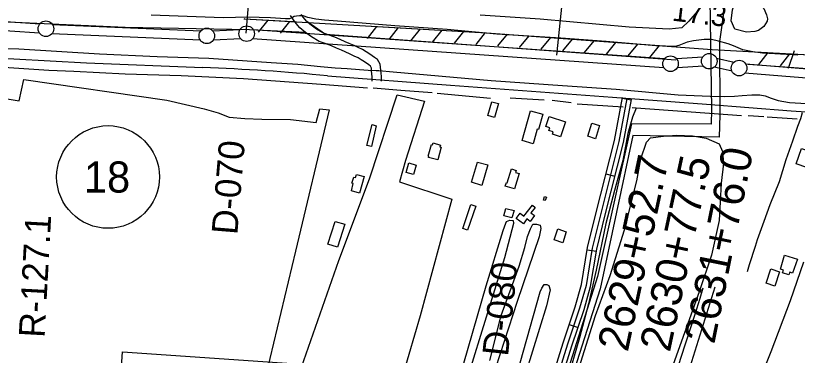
# Model space of a CAD drawing. Extents: x 3535183 to 3573198, y 534952 to 560562.
# Drawn here: x 3567092 to 3569603, y 542005 to 543097 of the extents above; entities that cross this region are included whole.
import ezdxf

# ---------------------------------------------------------------- set-up
doc = ezdxf.new("R2010")
doc.units = 0
for name, color, linetype in [('V-BLDG-OTLN', 7, 'Continuous'), ('V-DTCH-CNTR', 7, 'Continuous'), ('V-FLOD-BASE', 7, 'Continuous'), ('V-LEVE-TOET', 7, 'Continuous'), ('V-RIVR-RANG', 7, 'Continuous'), ('V-RIVR-RANG-IDEN', 7, 'Continuous'), ('V-ROAD-CNTR', 7, 'Continuous'), ('V-ROAD-IDEN', 7, 'Continuous'), ('V-RRAP-FSHR', 7, 'Continuous'), ('V-SITE-VEGE', 7, 'Continuous'), ('V-SURV-IDEN', 7, 'Continuous'), ('V-SURV-LINE', 7, 'Continuous'), ('V-TOPO-SHOR', 7, 'Continuous'), ('V-TOPO-WATR-IDEN', 7, 'Continuous'), ('V-UTIL-LINE', 7, 'Continuous'), ('V-WETL-SWMP', 7, 'Continuous')]:
    doc.layers.add(name, color=color, linetype=linetype)

msp = doc.modelspace()

# ---------------------------------------------------------------- linework, layer by layer
at = {"layer": 'V-BLDG-OTLN'}
for points in [[(3568643.2, 542814), (3568630.6, 542769.7), (3568609.3, 542775.8), (3568622, 542820.1)], [(3568719.1, 542695.2), (3568745.8, 542790.7), (3568785.5, 542779.6), (3568771.7, 542730.4), (3568768, 542731.4), (3568754.8, 542684.3)], [(3568858.2, 542755.6), (3568842.1, 542707.4), (3568816.7, 542715.9), (3568819.2, 542723.2), (3568805.1, 542727.9), (3568807.7, 542735.6), (3568795.1, 542739.9), (3568806.3, 542772.7)], [(3568930.1, 542708.7), (3568942.7, 542750.8), (3568968, 542743.2), (3568955.4, 542701)], [(3568250.5, 542742.7), (3568235.5, 542675.8), (3568220.8, 542679.1), (3568237.9, 542746.3)], [(3568458.9, 542673.9), (3568448.5, 542632.7), (3568418.5, 542640.3), (3568419.6, 542644.9), (3568417.6, 542645.3), (3568428.5, 542682.5), (3568431.5, 542681.6), (3568433.3, 542687.4), (3568456.8, 542680.2), (3568455.1, 542674.7)], [(3569690.5, 542612.5), (3569640.6, 542629.6), (3569633.4, 542608.6), (3569599.8, 542620.1), (3569616.9, 542670), (3569638.4, 542662.6), (3569639.9, 542667.1), (3569657.8, 542661), (3569658.8, 542663.9), (3569703.4, 542648.7)], [(3568378.6, 542616.4), (3568370, 542586), (3568346.5, 542592.6), (3568355.1, 542623)], [(3568609.5, 542617.1), (3568590.1, 542551.1), (3568556.7, 542560.9), (3568575.8, 542626)], [(3568709.8, 542589.1), (3568694.9, 542539.6), (3568665.1, 542548.5), (3568668.7, 542560.3), (3568671.5, 542559.5), (3568684.6, 542603.7), (3568700.3, 542599.1), (3568698.3, 542592.3)], [(3568211.4, 542579.3), (3568196.9, 542526.3), (3568170.5, 542533.6), (3568176.8, 542556.7), (3568172.5, 542557.9), (3568178, 542577.8), (3568183.8, 542576.2), (3568186.6, 542586)], [(3568787.7, 542503.7), (3568791.3, 542515.4), (3568797.1, 542513.6), (3568793.5, 542502)], [(3568570.2, 542483.8), (3568544.2, 542407.4), (3568528.7, 542412.7), (3568554.8, 542489.5)], [(3568686.6, 542446.4), (3568660.5, 542452.8), (3568666.4, 542477.1), (3568693.3, 542470.6)], [(3568758.5, 542454.4), (3568744.8, 542435.4), (3568734.2, 542443.1), (3568723.1, 542427.7), (3568700.3, 542444.1), (3568712.6, 542461.2), (3568724.9, 542452.4), (3568752.3, 542487.1), (3568761.1, 542480.2), (3568747.3, 542462.8)], [(3568149.3, 542425.8), (3568126.3, 542352), (3568095.3, 542361.6), (3568118.2, 542435.3)], [(3568850, 542365.9), (3568821.7, 542375.8), (3568834.2, 542411.4), (3568860.6, 542402.2)], [(3569603.4, 542313.7), (3569588.1, 542269), (3569579, 542272.1), (3569576, 542263.4), (3569556, 542270.2), (3569558.7, 542278.1), (3569549.5, 542281.2), (3569562.6, 542326.8)], [(3569545.9, 542272.9), (3569531.5, 542227.4), (3569503.2, 542236.3), (3569517.9, 542282.7)]]:
    msp.add_lwpolyline(points, close=True, dxfattribs=at)
at = {"layer": 'V-DTCH-CNTR'}
msp.add_lwpolyline([(3568753.9, 540574.9), (3568774.7, 540635.9), (3568834.8, 540802.6), (3568882.4, 540940.7), (3568939.1, 541119.6), (3568991.2, 541274.1), (3569013.7, 541344.5), (3569063.2, 541498.2), (3569117.1, 541650.1), (3569147.6, 541736.1), (3569196.2, 541890.7), (3569230.4, 541998.4), (3569275.4, 542136.5), (3569290.7, 542188.6), (3569300.6, 542221.6)], dxfattribs=at)
at = {"layer": 'V-FLOD-BASE'}
for points in [[(3568024.4, 543042), (3567843.6, 543050.7), (3567443.7, 543058.9), (3566898.6, 543083.7), (3566819.2, 543091.3)], [(3569212.7, 542953.2), (3568717.1, 542989.7), (3568087.4, 543035.9), (3568027.5, 543077.6)], [(3570690.6, 542776.4), (3570324.3, 542865.1), (3570262.8, 542878), (3570120.4, 542890.4), (3569445.5, 542939.8)]]:
    msp.add_lwpolyline(points, dxfattribs=at)
at = {"layer": 'V-LEVE-TOET'}
for points in [[(3567994.6, 543094.8), (3567987.2, 543093.7), (3567981.1, 543090.3), (3567972.3, 543086.9), (3567959.3, 543086.2), (3567910.5, 543089.3), (3567838.2, 543091.7), (3567758.9, 543089.9), (3567527.3, 543098.4)], [(3569605.4, 542970.1), (3569531.4, 542973.4), (3569491.3, 542975.6), (3569460, 542980.2), (3569428.7, 542986.7), (3569398.4, 542999.2), (3569381, 543006.3), (3569350.6, 543014.5), (3569327.2, 543019.9), (3569303.6, 543020.2), (3569269.6, 543016.2), (3569249.5, 543011.1), (3569222.4, 543001), (3569211.1, 542997.6), (3569148.4, 543000), (3568989.1, 543013.8), (3568843.7, 543024), (3568637.4, 543036.6), (3568478.1, 543052.1), (3568310.1, 543064.3), (3568125.6, 543078.4), (3568083.8, 543082.3), (3568056, 543085.2), (3568030.7, 543090.7), (3568016, 543096), (3568003.8, 543096.2), (3567994.6, 543094.8)], [(3566961.7, 542992.7), (3567101.9, 542989.5), (3567361.4, 542973.8), (3567546.9, 542965.8), (3567713.2, 542959.7), (3567912.5, 542946.4), (3567998.7, 542940.3), (3568071, 542933.4), (3568118.8, 542928.6), (3568157.1, 542926.5), (3568197.2, 542923.4), (3568225, 542921.4), (3568250.5, 542920.5)], [(3568250.5, 542920.5), (3568259, 542920.2), (3568305.1, 542916.2), (3568413.9, 542906.4), (3568619.3, 542887.8), (3568849.1, 542872.4), (3569021.5, 542860.1), (3569220.8, 542841.6), (3569323.6, 542837.9), (3569368.8, 542836.6), (3569401.1, 542838), (3569426.4, 542840.3), (3569456.9, 542842.6), (3569483, 542842.4), (3569499.5, 542838.7), (3569519.5, 542831.5), (3569542.1, 542824.3), (3569577.7, 542817), (3569632.6, 542814.7)]]:
    msp.add_lwpolyline(points, dxfattribs=at)
at = {"layer": 'V-RIVR-RANG'}
for p, q in [((3567832.8, 543040), (3567910.5, 544016.9)), ((3568831.2, 542969.3), (3568925, 543893.6))]:
    msp.add_line(p, q, dxfattribs=at)
at = {"layer": 'V-ROAD-CNTR'}
for p, q in [((3569041.1, 542831.3), (3569070.6, 542825.8)), ((3568988.4, 542588), (3569017.5, 542580.7)), ((3568928.4, 542344.1), (3568958, 542339.2)), ((3568870.5, 542103.9), (3568899, 542094.4))]:
    msp.add_line(p, q, dxfattribs=at)
for points in [[(3563528.8, 543150.3), (3563792.5, 543138.2), (3564064.4, 543123.6), (3564411.2, 543101.4), (3564912, 543071.5), (3565157.4, 543063.6), (3565692, 543030.1), (3566166.3, 543006.2), (3566522.6, 542988.2), (3566968.1, 542964.1), (3567319.8, 542945.4), (3567693.1, 542929.7)], [(3568236.9, 542886), (3568237.1, 542899.9), (3568236.3, 542909.7), (3568235.5, 542919.2), (3568234.8, 542927.6), (3568234.5, 542930.1), (3568231.6, 542934.7), (3568227.1, 542938.2), (3568212.9, 542948.4), (3568202.2, 542955.1), (3568192.7, 542960.8), (3568179.3, 542966.9), (3568167.2, 542973), (3568151.2, 542980), (3568139, 542985.4), (3568122.6, 542992.5), (3568106.4, 542999.5), (3568086.1, 543007.3), (3568066.7, 543014), (3568042.3, 543028.4), (3568027.6, 543038.8), (3568018.3, 543046.3), (3568005.4, 543057.6), (3567993.1, 543071.2), (3567984.6, 543082.7), (3567982.1, 543086.6), (3567975.4, 543096.8)], [(3568266.9, 542885.7), (3568267.1, 542900.9), (3568266.3, 542912.1), (3568265.4, 542921.8), (3568264.7, 542930.8), (3568263.4, 542940.5), (3568254.2, 542955.2), (3568245, 542962.3), (3568229.7, 542973.3), (3568217.9, 542980.7), (3568206.6, 542987.5), (3568192.3, 542993.9), (3568180.1, 543000.2), (3568163.2, 543007.5), (3568151, 543012.8), (3568134.5, 543020), (3568117.8, 543027.3), (3568096.4, 543035.5), (3568079.3, 543041.4), (3568058.6, 543053.6), (3568045.7, 543062.7), (3568037.7, 543069.3), (3568026.4, 543079.1), (3568016.3, 543090.2), (3568009.3, 543099.8)], [(3568094.2, 542903.5), (3568489.6, 542873.7), (3569009.2, 542834.6), (3569311, 542812), (3569583.2, 542790.2), (3570167.8, 542751.4)], [(3568389.6, 540575.4), (3568599.2, 541235.8), (3568850.8, 542044.9), (3568889.5, 542160.7), (3568909.8, 542232.1), (3568929.6, 542351.7), (3568957, 542464.1), (3569015.7, 542695.7), (3569041.4, 542833)], [(3569056.1, 542830.3), (3569030.3, 542692.5), (3568971.6, 542460.4), (3568944.3, 542348.7), (3568924.4, 542228.8), (3568903.8, 542156.2), (3568865.1, 542040.3), (3568613.5, 541231.3), (3568405.3, 540575.5)], [(3568421.1, 540575.6), (3568627.8, 541226.8), (3568879.4, 542035.7), (3568918.2, 542151.8), (3568939.1, 542225.5), (3568959, 542345.7), (3568986.1, 542456.8), (3569045, 542689.3), (3569070.9, 542827.5)], [(3569619.2, 542783.9), (3569613.3, 542765.2), (3569604.3, 542740.4), (3569587.8, 542693.6), (3569566.7, 542633.2), (3569545, 542562.9), (3569515.5, 542488.2), (3569495.8, 542434.4), (3569474.7, 542376.2), (3569468.4, 542354.1), (3569448.2, 542295.9), (3569442.7, 542273.3)]]:
    msp.add_lwpolyline(points, dxfattribs=at)
msp.add_arc((3567450.6, 536149.2), 6784.8, 84.55668, 87.95126, dxfattribs=at)
at = {"layer": 'V-ROAD-IDEN'}
msp.add_circle((3567388.8, 542578), 165, dxfattribs=at)
at = {"layer": 'V-RRAP-FSHR'}
for p, q in [((3567901.9, 543082.1), (3567871.6, 543043.8)), ((3567971.8, 543078.1), (3567941.5, 543039.8)), ((3568251.3, 543062.1), (3568221.1, 543023.7)), ((3568321.2, 543058.1), (3568291, 543019.7)), ((3568391.1, 543054), (3568360.8, 543015.7)), ((3568461, 543050), (3568430.7, 543011.7)), ((3568530.9, 543046), (3568500.6, 543007.7)), ((3568600.7, 543042), (3568570.5, 543003.7)), ((3568670.6, 543036.9), (3568639.6, 542999.1)), ((3568740.4, 543031.6), (3568709.4, 542993.8)), ((3568810.2, 543026.4), (3568779.2, 542988.6)), ((3568880, 543021.2), (3568849.1, 542983.4)), ((3568949.8, 543016), (3568918.9, 542978.2)), ((3569019.6, 543010.7), (3568988.7, 542972.9)), ((3569089.4, 543005.5), (3569058.5, 542967.7)), ((3569159.2, 543000.3), (3569128.3, 542962.5)), ((3569508.5, 542977.9), (3569478.3, 542939.5)), ((3569578.4, 542974.1), (3569548.2, 542935.7))]:
    msp.add_line(p, q, dxfattribs=at)
for points in [[(3567828.3, 543087.1), (3567827.2, 543086.4), (3567983.9, 543077.4)], [(3567827.2, 543084.7), (3567827.2, 543086.4), (3568604.6, 543041.8), (3569329.4, 542987.5), (3569938.5, 542954.8), (3570232.6, 542923.9), (3571014.2, 542760.8)], [(3568236.6, 543062.9), (3568604.6, 543041.8), (3569189.9, 542998)], [(3569446.3, 542981.2), (3569938.5, 542954.8), (3570173.4, 542930.1)]]:
    msp.add_lwpolyline(points, dxfattribs=at)
at = {"layer": 'V-SITE-VEGE'}
for p, q in [((3567103.7, 542822.9), (3567118.5, 542891.2)), ((3567118.5, 542891.2), (3567578.1, 542825)), ((3566961.6, 542845.4), (3567103.7, 542822.9)), ((3567578.1, 542825), (3567697.3, 542797.5)), ((3568229.2, 542572.4), (3568318.1, 542842.1)), ((3568318.1, 542842.1), (3568405.7, 542821.9)), ((3568405.7, 542821.9), (3568344, 542631)), ((3567697.3, 542797.5), (3567742.9, 542784.7)), ((3567742.9, 542784.7), (3567777.9, 542770.3)), ((3568099.7, 542793.4), (3567991.4, 542339.4)), ((3568057.1, 542753.4), (3568069.8, 542797.2)), ((3568069.8, 542797.2), (3568099.7, 542793.4)), ((3567777.9, 542770.3), (3567828.8, 542766.3)), ((3567828.8, 542766.3), (3567883.3, 542763.9)), ((3567883.3, 542763.9), (3567974.6, 542763)), ((3567974.6, 542763), (3568057.1, 542753.4)), ((3569119, 542690.3), (3569131.5, 542704.3)), ((3569131.5, 542704.3), (3569173.7, 542709.1)), ((3569173.7, 542709.1), (3569215.9, 542712.2)), ((3569215.9, 542712.2), (3569266.8, 542709.9)), ((3569266.8, 542709.9), (3569310.7, 542702.4)), ((3569310.7, 542702.4), (3569352.6, 542684.4)), ((3569100.9, 542636), (3569119, 542690.3)), ((3569352.6, 542684.4), (3569362.9, 542659.7)), ((3569362.9, 542659.7), (3569366.1, 542621)), ((3568344, 542631), (3568325.7, 542562.6)), ((3569087.9, 542565.9), (3569100.9, 542636)), ((3569366.1, 542621), (3569358.4, 542557.9)), ((3568129.9, 542309.9), (3568229.2, 542572.4)), ((3568325.7, 542562.6), (3568493.9, 542506.4)), ((3569047.6, 542408.2), (3569087.9, 542565.9)), ((3569358.4, 542557.9), (3569351.9, 542438.4)), ((3568493.9, 542506.4), (3568391.6, 542131.5)), ((3569351.9, 542438.4), (3569327.9, 542326.2)), ((3569002.2, 542261), (3569047.6, 542408.2)), ((3567991.4, 542339.4), (3567892.3, 541925.7)), ((3569327.9, 542326.2), (3569288.1, 542208.9)), ((3567986.9, 541898.4), (3568129.9, 542309.9)), ((3569581.2, 542181.3), (3569624.6, 542305.6)), ((3568955.2, 542133.2), (3569002.2, 542261)), ((3568782.6, 542220.6), (3568789.8, 542232.8)), ((3568789.8, 542232.8), (3568798.6, 542232.7)), ((3568798.6, 542232.7), (3568805.5, 542229.2)), ((3568805.5, 542229.2), (3568808.9, 542215.1)), ((3568713.4, 541980.6), (3568777.2, 542208.4)), ((3568777.2, 542208.4), (3568782.6, 542220.6)), ((3568808.9, 542215.1), (3568797.9, 542164.2)), ((3569288.1, 542208.9), (3569199.4, 541960.3)), ((3569519.8, 542016.8), (3569581.2, 542181.3)), ((3568797.9, 542164.2), (3568692.5, 541824.4)), ((3568391.6, 542131.5), (3568278.7, 541744.3)), ((3568840.8, 541770.7), (3568955.2, 542133.2)), ((3569366.6, 541642.3), (3569519.8, 542016.8))]:
    msp.add_line(p, q, dxfattribs=at)
msp.add_lwpolyline([(3569461.4, 543158.6), (3569495.4, 543119.8), (3569504.8, 543099.2), (3569507.4, 543086.8), (3569505.9, 543078.6), (3569496.2, 543062.2), (3569478.2, 543048.6), (3569467.2, 543046), (3569439.7, 543043.5), (3569402.7, 543053.5), (3569390.6, 543079.7), (3569395.1, 543115.4), (3569402.2, 543140), (3569416.1, 543155), (3569421.7, 543160.4)], close=True, dxfattribs=at)
for points in [[(3568517.9, 541931.6), (3568603.5, 542227.7), (3568658, 542406.4), (3568667, 542429.1), (3568668.8, 542434.4), (3568679.4, 542439.5), (3568689.9, 542437.7), (3568691.6, 542428.9), (3568662.4, 542318.5), (3568544.3, 541936.6)], [(3568615.1, 541988.6), (3568651.7, 542132.3), (3568687.9, 542232.1), (3568709.5, 542291.6), (3568727.7, 542351.2), (3568736.9, 542386.2), (3568745.9, 542410.8), (3568753.1, 542426.5), (3568765.4, 542426.4), (3568777.6, 542422.7), (3568779.3, 542412.2), (3568773.8, 542385.9), (3568703.1, 542177.5), (3568619.7, 541920.1)]]:
    msp.add_lwpolyline(points, dxfattribs=at)
at = {"layer": 'V-SURV-LINE'}
for points in [[(3566788.3, 543095.8), (3567170.3, 543070.8)], [(3567168.3, 543040.8), (3566786.4, 543065.9)], [(3567209.9, 543068.6), (3567686.9, 543047.4)], [(3567725.3, 543047.6), (3567813.4, 543052.6)], [(3567855.2, 543052.3), (3569177, 542958.5)], [(3567685.5, 543017.5), (3567208.6, 543038.6)], [(3567815.1, 543022.6), (3567727, 543017.7)], [(3569174.9, 542928.5), (3567853.1, 543022.3)], [(3569214.9, 542958.4), (3569299.5, 542963.9)], [(3569343.3, 542960.4), (3569400.2, 542947.1)], [(3569301.5, 542934), (3569216.8, 542928.4)], [(3569393.5, 542917.9), (3569336.5, 542931.1)], [(3569437.4, 542941.4), (3570270.5, 542874.5)], [(3570268.1, 542844.6), (3569435, 542911.5)]]:
    msp.add_lwpolyline(points, dxfattribs=at)
for centre in [(3567189.3, 543054.5), (3567706.2, 543031.6), (3567834.2, 543038.7), (3569320.4, 542950.3), (3569195.9, 542942.1), (3569416.3, 542928)]:
    msp.add_circle(centre, 25, dxfattribs=at)
at = {"layer": 'V-TOPO-SHOR'}
for p, q in [((3568618.1, 542830.4), (3568445.8, 542846.5)), ((3568790.2, 542825.1), (3568680.5, 542831.5)), ((3568876.8, 542816), (3568815.4, 542823.6)), ((3569043.5, 542802.1), (3568895.5, 542811.9)), ((3569445.8, 542775.8), (3569495.9, 542772.5)), ((3569506.8, 542771.5), (3569602.9, 542765.4))]:
    msp.add_line(p, q, dxfattribs=at)
for points in [[(3568222.5, 542863.6), (3568073.6, 542875.6), (3567824.2, 542893.8), (3567623.9, 542902.8), (3567444, 542909), (3567278.5, 542917.2), (3567198.4, 542920.7), (3567054.3, 542930), (3566873.1, 542938.8), (3566658.9, 542950.6), (3566621, 542953.1)], [(3568430.1, 542848.4), (3568329.1, 542856.4), (3568240.8, 542863.4)], [(3569085.9, 542799.5), (3569074.1, 542770.8), (3569058.3, 542718.3), (3569042.6, 542631.3), (3569015.9, 542534.4), (3568987.8, 542428), (3568956.7, 542278), (3568932.1, 542169.8), (3568903.9, 542061.1), (3568874.2, 541960.8), (3568843.6, 541868.8), (3568814.8, 541782.8), (3568784.6, 541680.7), (3568755.4, 541591.3), (3568708.6, 541443.2), (3568679.6, 541339.4), (3568642.3, 541227.8), (3568604, 541098.3), (3568559, 540960.3), (3568523.8, 540846), (3568475.7, 540700.2), (3568437, 540573.8), (3568436.6, 540572.5)], [(3569424.4, 542775.1), (3569085.9, 542799.5), (3569072.2, 542800.5)], [(3569338.7, 542224.1), (3569263.4, 541983.3), (3569163.7, 541688.3), (3569089.5, 541471.2), (3569015.2, 541255.8), (3568930.9, 540994.9), (3568886.5, 540869.7), (3568826.7, 540689.3), (3568787.3, 540575.1)]]:
    msp.add_lwpolyline(points, dxfattribs=at)
at = {"layer": 'V-TOPO-WATR-IDEN'}
msp.add_lwpolyline([(3567122.9, 541831.8), (3567425.8, 541871.8), (3567435.7, 542016.1), (3568072.7, 541972.3), (3568062.8, 541827.9), (3568367.1, 541746.1)], dxfattribs=at)
at = {"layer": 'V-UTIL-LINE'}
msp.add_line((3569593.6, 542983.8), (3569573.8, 542926.3), dxfattribs=at)
for points in [[(3570939.4, 552291.6), (3570849.1, 552211.5), (3569548.9, 551126.6), (3568625, 550412.5), (3568598.6, 550392.1), (3568238.5, 550116), (3568124.2, 549911.1), (3567700.4, 549152.4), (3566983.7, 547869), (3567517.4, 547561.1), (3569316.2, 545945.9), (3569331.4, 545867.9), (3569368.9, 543127), (3569352.8, 543013.2), (3569354.5, 542782.5), (3569354.6, 542779), (3569354.6, 542777.6), (3569352.7, 542706.1), (3569074.9, 542711.5), (3568970.1, 542218.9), (3568443.7, 540572.5)], [(3570939.9, 552222.4), (3570535.3, 551886.4), (3568260.8, 550054.4), (3568175.1, 549886.6), (3567095.5, 547774.9), (3567514.7, 547600.4), (3567916.8, 547434.9), (3567543.9, 546342.9), (3567623.7, 546336.5), (3568423.1, 546277.7), (3568456, 546292.7), (3568479.7, 546273.4), (3569276.9, 546236), (3569276.6, 546213.5), (3569327.2, 542794.5), (3569326.5, 542748.2), (3569070.1, 542749.3), (3568961.5, 542258.4), (3568428.1, 540572.4)]]:
    msp.add_lwpolyline(points, dxfattribs=at)
at = {"layer": 'V-WETL-SWMP'}
msp.add_lwpolyline([(3569281.9, 543109.9), (3569255.2, 543078.5), (3569232.2, 543057.7), (3569191.7, 543052.8), (3569063.5, 543059.4), (3568777.4, 543085.2), (3568584.2, 543097.7)], dxfattribs=at)

# ---------------------------------------------------------------- texts
at = {"layer": 'V-RIVR-RANG'}
msp.add_text('17.3', height=67, rotation=353.3983, dxfattribs=at).set_placement((3569199.1, 543080.8))
at = {"layer": 'V-RIVR-RANG-IDEN'}
for s, rotation, p in [('D-070', 85.3113, (3567804.1, 542390.6)), ('R-127.1', 86.8754, (3567184.9, 542060.1)), ('D-080', 84.0633, (3568673.7, 541999.4))]:
    msp.add_text(s, height=83, rotation=rotation, dxfattribs=at).set_placement(p)
at = {"layer": 'V-ROAD-IDEN'}
msp.add_text('18', height=100, rotation=359.9763, dxfattribs=at).set_placement((3567311.2, 542528))
at = {"layer": 'V-SURV-IDEN'}
for s, rotation, p in [('2629+52.7', 77.9456, (3569058.4, 542012.9)), ('2631+76.0', 78.5867, (3569336.4, 542038.3)), ('2630+77.5', 77.8971, (3569193.6, 542012.1))]:
    msp.add_text(s, height=100, rotation=rotation, dxfattribs=at).set_placement(p)

doc.saveas('drawing.dxf')
